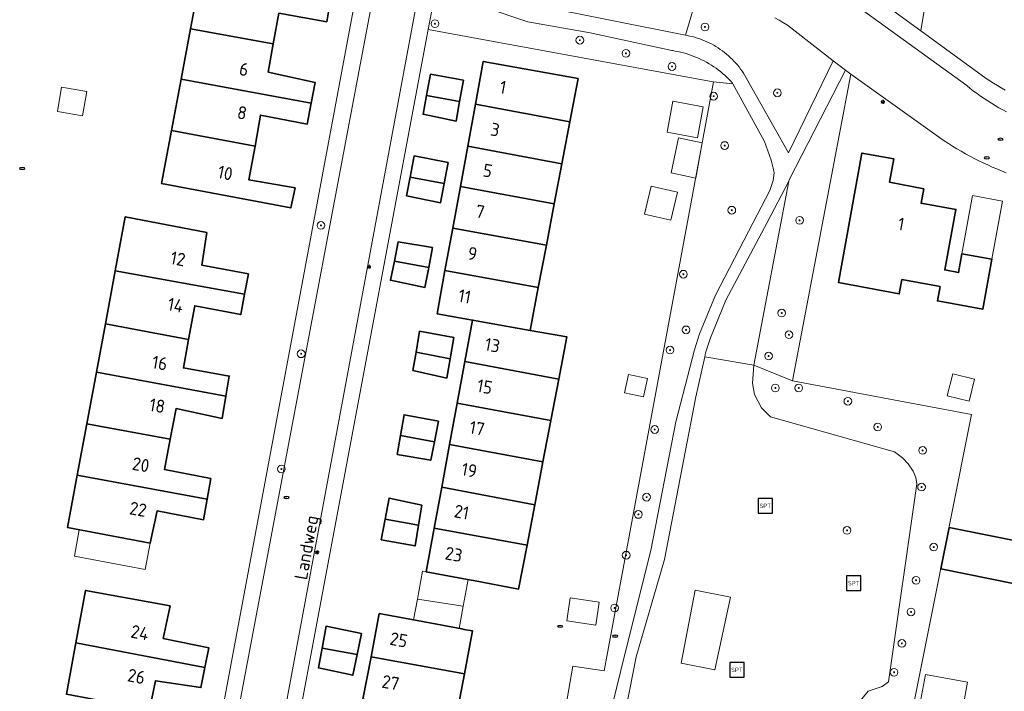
# Model space of a CAD drawing. Header units: metres. Extents: x 152610 to 160096, y 456114 to 462495.
# Tile 325 of 656: x 157505 to 157608, y 460018 to 460088. Entities that reach past the tile are written whole.
import ezdxf
from ezdxf.enums import TextEntityAlignment as Align

# ---------------------------------------------------------------- set-up
doc = ezdxf.new("R2010")
doc.units = ezdxf.units.M
doc.header["$LTSCALE"] = 0.5
doc.layers.get('0').update_dxf_attribs({"linetype": 'CONTINUOUS'})
for name, color, linetype, lineweight in [('B-PV-GR-BEPLANTING_CULTUUR_BODEMBEDEKKER-GV', 251, 'CONTINUOUS', 18), ('B-PV-GR-BEPLANTING_CULTUUR_BOSPLANTSOEN-GV', 251, 'CONTINUOUS', 18), ('B-PV-GR-BOOM-S', 251, 'CONTINUOUS', 25), ('B-PV-IE-MEUBILAIR-S', 251, 'CONTINUOUS', 25), ('B-PV-IE-MEUBILAIR_WEGMEUBILAIR-S', 251, 'CONTINUOUS', 25), ('B-PV-OG-BEBOUWING-GV', 6, 'CONTINUOUS', 35), ('B-PV-OG-BEBOUWING-T18', 1, 'CONTINUOUS', 18), ('B-PV-OG-BEBOUWING_OVERBOUWING-GV', 251, 'CONTINUOUS', 18), ('B-PV-OG-BEBOUWING_SCHUUR-GV', 251, 'CONTINUOUS', 18), ('B-PV-OG-TERREIN_BEGROEID-GV', 251, 'CONTINUOUS', 18), ('B-PV-OG-TOPOGRAFIE-T18', 1, 'CONTINUOUS', 18), ('B-PV-VH-GESLOTENVERHARDING_KUNSTSTOF-GV', 251, 'CONTINUOUS', 18), ('B-PV-VH-HALFVERHARDING_GRAVEL-GV', 251, 'CONTINUOUS', 18), ('B-PV-VH-OPENVERHARDING_STRAATBAKSTEEN-GV', 251, 'CONTINUOUS', 18), ('B-PV-VH-OPENVERHARDING_TEGEL-GV', 251, 'CONTINUOUS', 18)]:
    doc.layers.add(name, color=color, linetype=linetype, lineweight=lineweight)
doc.styles.add('NLCS-ISO', font='NLCS-ISO.ttf')
doc.styles.add('NLCS-ISO-M750-T18', font='NLCS-ISO.ttf', dxfattribs={"height": 1.35})

# ---------------------------------------------------------------- blocks, each defined once
blk = doc.blocks.new('SIE-MEUBILAIR_PAAL_LICHTMAST-SO')
for points in [[(-0.62, 0), (-1, 0)], [(-0.71, 0.71), (-0.44, 0.44)], [(0, 1), (0, 0.62)], [(0.44, 0.44), (0.71, 0.71)], [(1, 0), (0.62, 0)], [(-0.71, -0.71), (-0.44, -0.44)], [(0, -0.62), (0, -1)], [(0.44, -0.44), (0.71, -0.71)]]:
    blk.add_lwpolyline(points)
blk.add_circle((0, 0), 0.5)
blk = doc.blocks.new('SIE-MEUBILAIR_PUT_RIOOLPUT-SO')
blk.add_ellipse((0, 0), major_axis=(1.25, 0), ratio=0.54)
at = {"style": 'NLCS-ISO'}
blk.add_text('ri', height=0.75, dxfattribs=at).set_placement((-0.04, 0.07), align=Align.MIDDLE_CENTER)
blk = doc.blocks.new('SIE-WEG_SPEELTOESTEL-SO')
at = {"flags": 128}
blk.add_lwpolyline([(-3.75, -3.75), (3.75, -3.75), (3.75, 3.75), (-3.75, 3.75)], close=True, dxfattribs=at)
at = {"style": 'NLCS-ISO'}
blk.add_text('SPT', height=2.25, dxfattribs=at).set_placement((0, 0), align=Align.MIDDLE_CENTER)
blk = doc.blocks.new('SGR-BOOM_GBKN-SO')
at = {"linetype": 'ByBlock', "lineweight": 18}
h = blk.add_hatch(color=0, dxfattribs=at)
h.dxf.hatch_style = 1
edge = h.paths.add_edge_path()
edge.add_arc((0, 0), 0.25, 0, 360)
at = {"color": 0, "linetype": 'ByBlock', "lineweight": 18}
for radius in [2, 0.25]:
    blk.add_circle((0, 0), radius, dxfattribs=at)
at = {"color": 0, "linetype": 'ByBlock', "lineweight": 18, "style": 'NLCS-ISO'}
blk.add_attdef('SOORT', (2.5, 0), '', height=1.5, dxfattribs=at)

msp = doc.modelspace()

# ---------------------------------------------------------------- linework, layer by layer
at = {"layer": 'B-PV-GR-BEPLANTING_CULTUUR_BODEMBEDEKKER-GV', "flags": 128}
msp.add_lwpolyline([(157548.75, 460090.857), (157547.963, 460086.669), (157577.591, 460081.249), (157579.639, 460081.037), (157579.603, 460081.103), (157579.407, 460081.317), (157579.204, 460081.525), (157578.996, 460081.727), (157578.783, 460081.924), (157578.564, 460082.114), (157578.34, 460082.299), (157578.111, 460082.477), (157577.877, 460082.649), (157577.639, 460082.814), (157577.396, 460082.973), (157577.149, 460083.125), (157576.897, 460083.27), (157576.642, 460083.408), (157576.383, 460083.539), (157576.121, 460083.663), (157575.855, 460083.779), (157575.586, 460083.889), (157575.314, 460083.99), (157575.04, 460084.084), (157574.763, 460084.171), (157574.484, 460084.25), (157574.202, 460084.321), (157573.919, 460084.385), (157573.635, 460084.44), (157573.348, 460084.488), (157573.281, 460084.498), (157564.79, 460086.34), (157558.306, 460087.473), (157554.077, 460088.906)], dxfattribs=at)
at = {"layer": 'B-PV-GR-BEPLANTING_CULTUUR_BOSPLANTSOEN-GV', "flags": 128}
for points in [[(157590.284, 460093.038), (157599.166, 460086.55), (157603.106, 460110.299)], [(157576.108, 460090.896), (157574.7, 460086.09), (157574.884, 460086.057), (157575.147, 460086.003), (157575.408, 460085.941), (157575.667, 460085.871), (157575.924, 460085.794), (157576.178, 460085.709), (157576.429, 460085.617), (157576.678, 460085.517), (157576.924, 460085.409), (157577.166, 460085.295), (157577.405, 460085.173), (157577.64, 460085.044), (157577.872, 460084.908), (157578.099, 460084.766), (157578.321, 460084.616), (157578.539, 460084.46), (157578.753, 460084.298), (157578.961, 460084.129), (157579.164, 460083.954), (157579.362, 460083.773), (157579.555, 460083.587), (157579.742, 460083.394), (157579.923, 460083.197), (157580.098, 460082.994), (157580.267, 460082.785), (157580.429, 460082.572), (157580.585, 460082.354), (157580.735, 460082.132), (157580.878, 460081.905), (157585.41, 460073.86), (157590.05, 460083.44), (157585.313, 460087.126), (157584.882, 460087.384), (157584.447, 460087.635), (157584.007, 460087.879)], [(157565.94, 460011.704), (157568.408, 460021.745), (157571.104, 460032.52), (157573.713, 460045.9), (157575.638, 460053.371), (157576.175, 460055.027), (157577.815, 460059.06), (157581.241, 460065.694), (157583.48, 460069.949), (157583.819, 460070.989), (157583.916, 460071.764), (157583.834, 460072.253), (157583.595, 460073.111), (157582.92, 460075.02), (157579.639, 460081.037), (157577.627, 460081.242), (157566.261, 460019.993), (157562.991, 460020.51), (157559.463, 460000.196)], [(157595.117, 460000), (157600.031, 460024.584), (157604.44, 460046.658), (157585.812, 460050.14), (157581.804, 460051.78), (157581.663, 460049.93), (157581.871, 460048.727), (157582.602, 460047.353), (157583.555, 460046.417), (157596.438, 460042.765), (157597.27, 460042.162), (157597.864, 460041.524), (157598.361, 460040.774), (157598.639, 460040.103), (157598.755, 460039.46), (157595.815, 460018.849), (157595.164, 460018.384), (157593.684, 460017.902), (157592.395, 460016.336)]]:
    msp.add_lwpolyline(points, dxfattribs=at)
msp.add_lwpolyline([(157591.876, 460082.05), (157591.33, 460082.44), (157585.496, 460071.045), (157585.431, 460070.92), (157581.804, 460051.78), (157585.812, 460050.14)], close=True, dxfattribs=at)
at = {"layer": 'B-PV-OG-BEBOUWING-GV', "flags": 128}
for points in [[(157537.771, 460089.572), (157524.25, 460092.063), (157523.255, 460086.752), (157531.846, 460085.193), (157532.433, 460088.373), (157537.407, 460087.485)], [(157531.846, 460085.193), (157523.255, 460086.752), (157522.271, 460081.505), (157535.798, 460079.024), (157536.206, 460081.171), (157531.305, 460082.259)], [(157563.542, 460081.574), (157553.681, 460083.362), (157552.864, 460078.901), (157562.689, 460077.098)], [(157551.637, 460081.428), (157548.179, 460082.031), (157547.778, 460079.834), (157551.228, 460079.201)], [(157535.798, 460079.024), (157522.271, 460081.505), (157521.274, 460076.182), (157529.955, 460074.544), (157530.536, 460077.775), (157535.385, 460076.849)], [(157551.228, 460079.201), (157547.778, 460079.834), (157547.419, 460077.871), (157550.853, 460077.156)], [(157562.689, 460077.098), (157552.864, 460078.901), (157552.065, 460074.545), (157561.856, 460072.724)], [(157529.955, 460074.544), (157521.274, 460076.182), (157520.238, 460070.655), (157533.67, 460068.128), (157534.112, 460070.208), (157529.327, 460071.047)], [(157561.856, 460072.724), (157552.065, 460074.545), (157551.301, 460070.372), (157561.061, 460068.554)], [(157550.033, 460072.846), (157546.511, 460073.536), (157546.091, 460071.343), (157549.627, 460070.684)], [(157596.347, 460073.233), (157593.051, 460073.831), (157590.61, 460060.37), (157596.92, 460059.2), (157597.2, 460060.69), (157601.17, 460059.96), (157600.89, 460058.47), (157605.61, 460057.6), (157606.55, 460062.79), (157603.44, 460063.35), (157603.09, 460061.41), (157601.65, 460061.68), (157602.82, 460067.97), (157599.2, 460068.62), (157599.48, 460070.1), (157595.91, 460070.822)], [(157549.627, 460070.684), (157546.091, 460071.343), (157545.714, 460069.376), (157549.248, 460068.662)], [(157561.061, 460068.554), (157551.301, 460070.372), (157550.504, 460066.025), (157560.243, 460064.259)], [(157524.953, 460065.576), (157516.457, 460067.215), (157515.417, 460061.6), (157528.869, 460059.161), (157529.273, 460061.269), (157524.436, 460062.17)], [(157560.243, 460064.259), (157550.504, 460066.025), (157549.701, 460061.64), (157559.405, 460059.858)], [(157548.394, 460064.002), (157544.848, 460064.603), (157544.441, 460062.605), (157548.01, 460061.95)], [(157548.01, 460061.95), (157544.441, 460062.605), (157544.037, 460060.619), (157547.621, 460059.867)], [(157528.869, 460059.161), (157515.417, 460061.6), (157514.395, 460056.082), (157523.045, 460054.449), (157523.69, 460057.961), (157528.464, 460057.046)], [(157559.405, 460059.858), (157549.701, 460061.64), (157548.874, 460057.128), (157552.574, 460056.468), (157558.556, 460055.403)], [(157523.045, 460054.449), (157514.395, 460056.082), (157513.465, 460051.055), (157526.929, 460048.56), (157527.276, 460050.645), (157522.503, 460051.496)], [(157558.556, 460055.403), (157552.574, 460056.468), (157551.779, 460052.169), (157561.531, 460050.338), (157562.369, 460054.724)], [(157550.624, 460054.646), (157547.066, 460055.31), (157546.691, 460053.125), (157550.235, 460052.459)], [(157550.235, 460052.459), (157546.691, 460053.125), (157546.368, 460051.239), (157549.878, 460050.449)], [(157561.531, 460050.338), (157551.779, 460052.169), (157550.978, 460047.835), (157560.706, 460046.022)], [(157526.929, 460048.56), (157513.465, 460051.055), (157512.47, 460045.682), (157521.135, 460044.089), (157521.744, 460047.275), (157526.544, 460046.248)], [(157560.706, 460046.022), (157550.978, 460047.835), (157550.182, 460043.529), (157559.884, 460041.718)], [(157549.034, 460045.964), (157545.45, 460046.628), (157545.08, 460044.482), (157548.606, 460043.823)], [(157521.135, 460044.089), (157512.47, 460045.682), (157511.48, 460040.336), (157524.971, 460037.86), (157525.355, 460039.996), (157520.53, 460040.923)], [(157548.606, 460043.823), (157545.08, 460044.482), (157544.74, 460042.507), (157548.223, 460041.905)], [(157559.884, 460041.718), (157550.182, 460043.529), (157549.364, 460039.108), (157559.035, 460037.271)], [(157524.971, 460037.86), (157511.48, 460040.336), (157510.472, 460034.893), (157519.067, 460033.28), (157519.772, 460036.626), (157524.584, 460035.712)], [(157559.035, 460037.271), (157549.364, 460039.108), (157548.575, 460034.84), (157558.23, 460033.059)], [(157547.306, 460037.244), (157543.897, 460037.972), (157543.482, 460035.78), (157546.955, 460035.139)], [(157546.955, 460035.139), (157543.482, 460035.78), (157543.077, 460033.637), (157546.597, 460032.998)], [(157558.23, 460033.059), (157548.575, 460034.84), (157547.737, 460030.308), (157552.407, 460029.434), (157552.652, 460029.388), (157557.36, 460028.506)], [(157613.217, 460032.674), (157602.12, 460034.913), (157601.25, 460030.6), (157611.512, 460028.529), (157611.179, 460026.9), (157610.271, 460022.414), (157614.552, 460021.602), (157614.522, 460021.43), (157618.356, 460020.75), (157618.052, 460019.036), (157621.991, 460018.338), (157622.295, 460020.051), (157624.717, 460019.621), (157626.13, 460026.8), (157623.18, 460027.38), (157623.594, 460029.81), (157616.354, 460031.044), (157615.958, 460028.968), (157612.606, 460029.645)], [(157521.132, 460026.749), (157512.337, 460028.36), (157511.331, 460022.921), (157524.742, 460020.337), (157525.152, 460022.401), (157520.415, 460023.378)], [(157546.793, 460025.229), (157542.877, 460025.957), (157542.012, 460021.447), (157551.728, 460019.684), (157552.575, 460024.155), (157551.702, 460024.317), (157551.464, 460024.361)], [(157541.009, 460023.888), (157537.349, 460024.651), (157536.924, 460022.371), (157540.559, 460021.711)], [(157524.742, 460020.337), (157511.331, 460022.921), (157510.341, 460017.569), (157519.002, 460015.947), (157519.608, 460018.981), (157524.33, 460018.266)], [(157540.559, 460021.711), (157536.924, 460022.371), (157536.541, 460020.316), (157540.113, 460019.552)], [(157551.728, 460019.684), (157542.012, 460021.447), (157541.17, 460017.059), (157550.907, 460015.347)]]:
    msp.add_lwpolyline(points, close=True, dxfattribs=at)
at = {"layer": 'B-PV-OG-BEBOUWING_OVERBOUWING-GV', "flags": 128}
for points in [[(157576.452, 460074.909), (157573.966, 460075.43), (157573.199, 460071.77), (157575.769, 460071.232)], [(157607.647, 460068.846), (157604.547, 460069.412), (157603.44, 460063.35), (157606.55, 460062.79)], [(157546.837, 460027.472), (157551.6, 460026.721), (157552.125, 460029.487), (157547.737, 460030.308), (157547.377, 460030.375)], [(157551.6, 460026.721), (157546.837, 460027.472), (157546.432, 460025.296), (157546.793, 460025.229), (157551.163, 460024.417)], [(157604.027, 460018.819), (157599.668, 460019.634), (157598.731, 460014.621), (157603.032, 460013.816), (157603.441, 460016.001), (157603.115, 460016.062), (157603.177, 460016.394), (157603.56, 460016.322)]]:
    msp.add_lwpolyline(points, close=True, dxfattribs=at)
at = {"layer": 'B-PV-OG-BEBOUWING_SCHUUR-GV', "flags": 128}
for points in [[(157512.459, 460080.239), (157509.845, 460080.687), (157509.408, 460078.139), (157512.022, 460077.691)], [(157576.544, 460078.634), (157573.404, 460079.213), (157572.81, 460075.999), (157575.951, 460075.419)], [(157573.856, 460069.776), (157571.119, 460070.402), (157570.449, 460067.469), (157573.186, 460066.844)], [(157570.744, 460050.382), (157568.776, 460050.803), (157568.37, 460048.905), (157570.338, 460048.484)], [(157604.754, 460050.328), (157602.478, 460050.895), (157601.905, 460048.597), (157604.18, 460048.029)], [(157519.067, 460033.28), (157511.68, 460034.666), (157511.193, 460031.916), (157518.546, 460030.557)], [(157565.724, 460027.161), (157562.714, 460027.596), (157562.368, 460025.194), (157565.377, 460024.759)]]:
    msp.add_lwpolyline(points, close=True, dxfattribs=at)
at = {"layer": 'B-PV-OG-TERREIN_BEGROEID-GV', "flags": 128}
for points in [[(157581.804, 460051.78), (157585.431, 460070.92), (157583.186, 460066.602), (157578.904, 460058.55), (157577.303, 460054.615), (157576.797, 460053.055), (157576.706, 460052.649)], [(157574.237, 460020.804), (157575.721, 460028.384), (157579.366, 460027.66), (157577.738, 460020.116)]]:
    msp.add_lwpolyline(points, close=True, dxfattribs=at)
msp.add_lwpolyline([(157592.395, 460016.336), (157593.684, 460017.902), (157595.164, 460018.384), (157595.815, 460018.849), (157598.755, 460039.46), (157598.639, 460040.103), (157598.361, 460040.774), (157597.864, 460041.524), (157597.27, 460042.162), (157596.438, 460042.765), (157583.555, 460046.417), (157582.602, 460047.353), (157581.871, 460048.727), (157581.663, 460049.93), (157581.804, 460051.78), (157576.706, 460052.649), (157575.778, 460048.494), (157572.511, 460031.582), (157569.575, 460021.461), (157568.183, 460014.406)], dxfattribs=at)
at = {"layer": 'B-PV-VH-GESLOTENVERHARDING_KUNSTSTOF-GV', "flags": 128}
msp.add_lwpolyline([(157579.366, 460027.66), (157575.721, 460028.384), (157574.237, 460020.804), (157577.738, 460020.116)], close=True, dxfattribs=at)
at = {"layer": 'B-PV-VH-HALFVERHARDING_GRAVEL-GV', "flags": 128}
for points in [[(157554.077, 460088.906), (157558.306, 460087.473), (157564.79, 460086.34), (157573.281, 460084.498), (157573.348, 460084.488), (157573.635, 460084.44), (157573.919, 460084.385), (157574.202, 460084.321), (157574.484, 460084.25), (157574.763, 460084.171), (157575.04, 460084.084), (157575.314, 460083.99), (157575.586, 460083.889), (157575.855, 460083.779), (157576.121, 460083.663), (157576.383, 460083.539), (157576.642, 460083.408), (157576.897, 460083.27), (157577.149, 460083.125), (157577.396, 460082.973), (157577.639, 460082.814), (157577.877, 460082.649), (157578.111, 460082.477), (157578.34, 460082.299), (157578.564, 460082.114), (157578.783, 460081.924), (157578.996, 460081.727), (157579.204, 460081.525), (157579.407, 460081.317), (157579.603, 460081.103), (157579.639, 460081.037), (157582.92, 460075.02), (157583.595, 460073.111), (157583.834, 460072.253), (157583.916, 460071.764), (157583.819, 460070.989), (157583.48, 460069.949), (157581.241, 460065.694), (157577.815, 460059.06), (157576.175, 460055.027), (157575.638, 460053.371), (157573.713, 460045.9), (157571.104, 460032.52), (157568.408, 460021.745), (157565.94, 460011.704)], [(157568.183, 460014.406), (157569.575, 460021.461), (157572.511, 460031.582), (157575.778, 460048.494), (157576.706, 460052.649), (157576.797, 460053.055), (157577.303, 460054.615), (157578.904, 460058.55), (157583.186, 460066.602), (157585.431, 460070.92), (157585.496, 460071.045), (157591.33, 460082.44), (157590.05, 460083.44), (157585.41, 460073.86), (157580.878, 460081.905), (157580.735, 460082.132), (157580.585, 460082.354), (157580.429, 460082.572), (157580.267, 460082.785), (157580.098, 460082.994), (157579.923, 460083.197), (157579.742, 460083.394), (157579.555, 460083.587), (157579.362, 460083.773), (157579.164, 460083.954), (157578.961, 460084.129), (157578.753, 460084.298), (157578.539, 460084.46), (157578.321, 460084.616), (157578.099, 460084.766), (157577.872, 460084.908), (157577.64, 460085.044), (157577.405, 460085.173), (157577.166, 460085.295), (157576.924, 460085.409), (157576.678, 460085.517), (157576.429, 460085.617), (157576.178, 460085.709), (157575.924, 460085.794), (157575.667, 460085.871), (157575.408, 460085.941), (157575.147, 460086.003), (157574.884, 460086.057), (157574.7, 460086.09), (157558.864, 460089.229)]]:
    msp.add_lwpolyline(points, dxfattribs=at)
at = {"layer": 'B-PV-VH-OPENVERHARDING_STRAATBAKSTEEN-GV', "flags": 128}
for points in [[(157608.082, 460078.107), (157607.684, 460078.322), (157607.29, 460078.543), (157606.9, 460078.772), (157606.514, 460079.008), (157606.133, 460079.25), (157605.756, 460079.499), (157605.383, 460079.755), (157605.015, 460080.017), (157604.651, 460080.286), (157604.293, 460080.562), (157603.939, 460080.843), (157587.596, 460092.699)], [(157542.504, 460091.665), (157525.233, 460000.001)], [(157530.093, 460000), (157546.617, 460088.633)], [(157584.007, 460087.879), (157584.447, 460087.635), (157584.882, 460087.384), (157585.313, 460087.126), (157590.05, 460083.44), (157591.33, 460082.44), (157591.876, 460082.05), (157601.605, 460075.114), (157602.039, 460074.831), (157602.477, 460074.555), (157602.919, 460074.286), (157603.365, 460074.023), (157603.816, 460073.768), (157604.27, 460073.519), (157604.728, 460073.278), (157605.19, 460073.043), (157605.655, 460072.816), (157606.124, 460072.596), (157606.596, 460072.384), (157607.072, 460072.178), (157607.55, 460071.98), (157608.032, 460071.79)]]:
    msp.add_lwpolyline(points, dxfattribs=at)
at = {"layer": 'B-PV-VH-OPENVERHARDING_TEGEL-GV', "flags": 128}
msp.add_lwpolyline([(157576.108, 460090.896), (157559.766, 460094.19), (157559.491, 460092.681), (157558.864, 460089.229), (157574.7, 460086.09)], close=True, dxfattribs=at)
for points in [[(157607.927, 460080.377), (157607.524, 460080.607), (157607.125, 460080.844), (157606.73, 460081.088), (157606.339, 460081.338), (157605.953, 460081.595), (157599.166, 460086.55), (157590.284, 460093.038)], [(157540.841, 460092.412), (157523.606, 460000.001)], [(157587.596, 460092.699), (157603.939, 460080.843), (157604.293, 460080.562), (157604.651, 460080.286), (157605.015, 460080.017), (157605.383, 460079.755), (157605.756, 460079.499), (157606.133, 460079.25), (157606.514, 460079.008), (157606.9, 460078.772), (157607.29, 460078.543), (157607.684, 460078.322), (157608.082, 460078.107)], [(157525.233, 460000.001), (157542.504, 460091.665)], [(157531.706, 460000), (157547.963, 460086.669), (157548.75, 460090.857)], [(157546.617, 460088.633), (157530.093, 460000)]]:
    msp.add_lwpolyline(points, dxfattribs=at)

# ---------------------------------------------------------------- block references
at = {"layer": 'B-PV-GR-BOOM-S', "xscale": 0.2, "yscale": 0.2, "zscale": 0.2}
for p in [(157548.661, 460087.283), (157576.727, 460086.941), (157563.721, 460085.571), (157568.513, 460084.202), (157573.304, 460082.833), (157577.626, 460079.749), (157584.257, 460080.095), (157578.781, 460074.619), (157579.519, 460067.895), (157536.805, 460066.313), (157586.565, 460066.841), (157574.491, 460061.242), (157584.704, 460057.197), (157574.763, 460055.454), (157585.456, 460054.948), (157534.751, 460052.965), (157573.096, 460053.35), (157583.339, 460052.725), (157584.045, 460049.415), (157586.479, 460049.415), (157591.583, 460048.032), (157571.508, 460045.095), (157594.691, 460045.358), (157599.348, 460042.923), (157532.697, 460040.985), (157599.242, 460039.113), (157570.653, 460038.062), (157569.807, 460036.263), (157591.498, 460034.607), (157600.512, 460032.869), (157568.537, 460032.029), (157598.677, 460029.417), (157567.334, 460026.54), (157598.148, 460026.136), (157597.195, 460022.856), (157596.391, 460019.856)]:
    msp.add_blockref('SGR-BOOM_GBKN-SO', p, dxfattribs=at)
at = {"layer": 'B-PV-IE-MEUBILAIR-S', "xscale": 0.2, "yscale": 0.2, "zscale": 0.2}
for name, p in [('SIE-MEUBILAIR_PAAL_LICHTMAST-SO', (157595.217, 460079.168)), ('SIE-MEUBILAIR_PUT_RIOOLPUT-SO', (157607.437, 460075.269)), ('SIE-MEUBILAIR_PUT_RIOOLPUT-SO', (157606.04, 460073.341)), ('SIE-MEUBILAIR_PUT_RIOOLPUT-SO', (157505.741, 460072.233)), ('SIE-MEUBILAIR_PAAL_LICHTMAST-SO', (157541.804, 460062.02)), ('SIE-MEUBILAIR_PUT_RIOOLPUT-SO', (157533.224, 460038.036)), ('SIE-MEUBILAIR_PAAL_LICHTMAST-SO', (157536.408, 460032.328)), ('SIE-MEUBILAIR_PUT_RIOOLPUT-SO', (157561.665, 460024.637)), ('SIE-MEUBILAIR_PUT_RIOOLPUT-SO', (157567.39, 460023.615))]:
    msp.add_blockref(name, p, dxfattribs=at)
at = {"layer": 'B-PV-IE-MEUBILAIR_WEGMEUBILAIR-S', "xscale": 0.2, "yscale": 0.2, "zscale": 0.2}
for p in [(157582.999, 460037.159), (157592.189, 460029.118), (157580.051, 460020.107)]:
    msp.add_blockref('SIE-WEG_SPEELTOESTEL-SO', p, dxfattribs=at)

# ---------------------------------------------------------------- texts
at = {"layer": 'B-PV-OG-BEBOUWING-T18', "style": 'NLCS-ISO-M750-T18'}
for s, rotation, p in [('6', 349.2, (157528.805, 460082.54)), ('1', 349.6, (157555.732, 460080.681)), ('8', 349.2, (157528.614, 460078.025)), ('3', 349.6, (157554.923, 460076.272)), ('10', 348, (157526.861, 460071.764)), ('5', 349.6, (157554.142, 460072.008)), ('7', 349.6, (157553.362, 460067.748)), ('1', 349.7, (157597.124, 460066.456)), ('9', 349.6, (157552.562, 460063.382)), ('12', 349.2, (157521.943, 460062.845)), ('11', 349.6, (157551.747, 460058.933)), ('14', 349.2, (157521.703, 460058.025)), ('13', 349.5, (157554.635, 460053.864)), ('16', 350.5, (157520.056, 460052.008)), ('15', 349.5, (157553.837, 460049.548)), ('18', 350.5, (157519.792, 460047.572)), ('17', 349.5, (157553.038, 460045.228)), ('20', 349.8, (157518.083, 460041.436)), ('19', 349.5, (157552.231, 460040.864)), ('22', 349.8, (157517.804, 460036.808)), ('21', 349.5, (157551.428, 460036.52)), ('23', 349.5, (157550.614, 460032.119)), ('24', 348.8, (157517.986, 460023.975)), ('25', 349.2, (157544.9, 460023.231)), ('26', 348.8, (157517.624, 460019.434)), ('27', 349.1, (157544.046, 460018.782))]:
    msp.add_text(s, height=1.35, rotation=rotation, dxfattribs=at).set_placement(p, align=Align.MIDDLE)
at = {"layer": 'B-PV-OG-TOPOGRAFIE-T18', "style": 'NLCS-ISO-M750-T18'}
msp.add_text('Landweg', height=1.35, rotation=79.7, dxfattribs=at).set_placement((157535.484, 460032.797), align=Align.MIDDLE)

doc.saveas('drawing.dxf')
